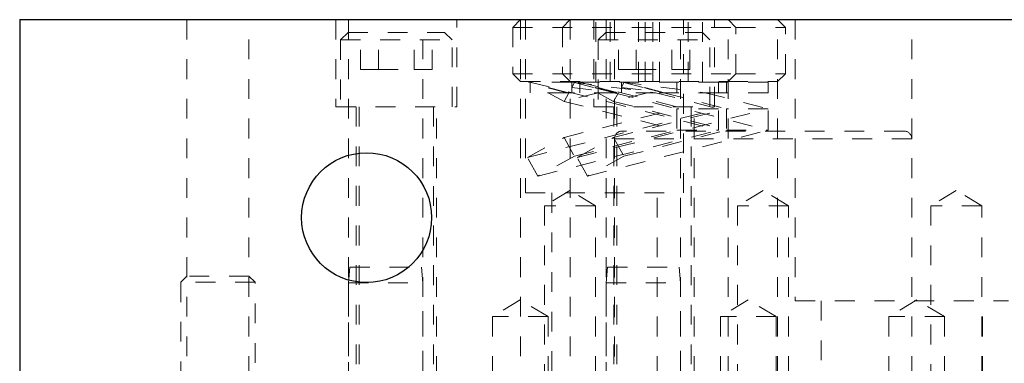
# Model space of a CAD drawing. Header units: inches. Extents: x 1802 to 2468, y -253 to -72.
# Tile 402 of 570: x 2175.38 to 2180.35, y -111.64 to -109.9. Entities that reach past the tile are written whole.
import ezdxf

# ---------------------------------------------------------------- set-up
doc = ezdxf.new("R2010")
doc.units = ezdxf.units.IN
doc.header["$LTSCALE"] = 0.5
doc.header["$MEASUREMENT"] = 0
doc.linetypes.add('HIDDEN', pattern=[0.225, 0.15, -0.075])
doc.layers.add('DST-M-S', color=53, linetype='Continuous')
doc.layers.add('SVF-M-S', color=8, linetype='Continuous')

msp = doc.modelspace()

# ---------------------------------------------------------------- linework, layer by layer
at = {"layer": 'DST-M-S', "linetype": 'Continuous', "lineweight": 25}
for q in [(2183.36027, -109.90203), (2175.38027, -111.90203)]:
    msp.add_line((2175.38027, -109.90203), q, dxfattribs=at)
at = {"layer": 'DST-M-S', "linetype": 'HIDDEN', "lineweight": 18}
for p, q in [((2176.22402, -109.90203), (2176.22402, -111.90203)), ((2176.53652, -111.90203), (2176.53652, -109.90203)), ((2176.97577, -109.90203), (2176.97577, -110.34203)), ((2177.03897, -109.90203), (2177.03897, -111.90203)), ((2177.41397, -111.90203), (2177.41397, -109.90203)), ((2177.58477, -110.34203), (2177.58477, -109.90203)), ((2177.90682, -109.90203), (2177.90682, -111.90203)), ((2177.93177, -109.90203), (2177.93177, -110.77703)), ((2178.15682, -109.90203), (2178.15682, -111.90203)), ((2178.27577, -109.90203), (2178.27577, -110.34203)), ((2178.33897, -109.90203), (2178.33897, -111.90203)), ((2178.38027, -109.90203), (2178.38027, -111.90203)), ((2178.71397, -111.90203), (2178.71397, -109.90203)), ((2178.72877, -110.77703), (2178.72877, -109.90203)), ((2178.88477, -110.34203), (2178.88477, -109.90203)), ((2178.95372, -111.90203), (2178.95372, -109.90203)), ((2179.20372, -111.90203), (2179.20372, -109.90203)), ((2179.29277, -109.90203), (2179.29277, -111.32203)), ((2179.88027, -111.90203), (2179.88027, -109.90203)), ((2176.97577, -110.34203), (2177.58477, -110.34203)), ((2177.07727, -110.34203), (2177.07727, -111.90203)), ((2177.48327, -111.90203), (2177.48327, -110.34203)), ((2178.27577, -110.34203), (2178.88477, -110.34203)), ((2178.37727, -110.34203), (2178.37727, -111.90203)), ((2178.78327, -111.90203), (2178.78327, -110.34203)), ((2178.38027, -110.5039), (2179.88027, -110.5039)), ((2178.38027, -110.5039), (2178.38027, -111.90203)), ((2179.8409, -110.46453), (2178.41964, -110.46453)), ((2179.88027, -111.90203), (2179.88027, -110.5039)), ((2177.93177, -110.77703), (2178.72877, -110.77703)), ((2178.15599, -110.76482), (2178.02749, -110.84203)), ((2178.06477, -110.77703), (2178.06477, -111.90203)), ((2178.28449, -110.84203), (2178.15599, -110.76482)), ((2178.59577, -111.90203), (2178.59577, -110.77703)), ((2179.13027, -110.76482), (2179.00177, -110.84203)), ((2179.25877, -110.84203), (2179.13027, -110.76482)), ((2180.10455, -110.76482), (2179.97605, -110.84203)), ((2180.23305, -110.84203), (2180.10455, -110.76482)), ((2178.28449, -110.84203), (2178.02749, -110.84203)), ((2178.02749, -110.84203), (2178.02749, -111.90203)), ((2178.28449, -111.90203), (2178.28449, -110.84203)), ((2179.25877, -110.84203), (2179.00177, -110.84203)), ((2179.00177, -110.84203), (2179.00177, -111.90203)), ((2179.25877, -111.90203), (2179.25877, -110.84203)), ((2180.23305, -110.84203), (2179.97605, -110.84203)), ((2179.97605, -110.84203), (2179.97605, -111.90203)), ((2180.23305, -111.90203), (2180.23305, -110.84203)), ((2177.90527, -111.31754), (2177.76464, -111.40203)), ((2178.04589, -111.40203), (2177.90527, -111.31754)), ((2179.05527, -111.31754), (2178.91464, -111.40203)), ((2179.19589, -111.40203), (2179.05527, -111.31754)), ((2179.29277, -111.32203), (2180.36777, -111.32203)), ((2179.42402, -111.32203), (2179.42402, -111.90203)), ((2179.90527, -111.31754), (2179.76464, -111.40203)), ((2180.04589, -111.40203), (2179.90527, -111.31754)), ((2180.23652, -111.90203), (2180.23652, -111.32203)), ((2178.04589, -111.40203), (2177.76464, -111.40203)), ((2177.76464, -111.40203), (2177.76464, -111.90203)), ((2178.04589, -111.90203), (2178.04589, -111.40203)), ((2179.19589, -111.40203), (2178.91464, -111.40203)), ((2178.91464, -111.40203), (2178.91464, -111.90203)), ((2179.19589, -111.90203), (2179.19589, -111.40203)), ((2180.04589, -111.40203), (2179.76464, -111.40203)), ((2179.76464, -111.40203), (2179.76464, -111.90203)), ((2180.04589, -111.90203), (2180.04589, -111.40203))]:
    msp.add_line(p, q, dxfattribs=at)
at = {"layer": 'DST-M-S', "linetype": 'Continuous', "lineweight": 25}
msp.add_circle((2177.13027, -110.90203), 0.3281, dxfattribs=at)
at = {"layer": 'DST-M-S', "linetype": 'HIDDEN', "lineweight": 18}
for centre, start, end in [((2178.41964, -110.5039), 90, 180), ((2179.8409, -110.5039), 0, 90)]:
    msp.add_arc(centre, 0.03937, start, end, dxfattribs=at)
at = {"layer": 'SVF-M-S', "linetype": 'HIDDEN', "lineweight": 18}
for p, q in [((2177.90682, -109.90203), (2177.86777, -109.94108)), ((2178.15682, -109.90203), (2178.11777, -109.94108)), ((2178.28593, -110.21453), (2178.28593, -109.90203)), ((2178.3581, -110.21453), (2178.3581, -109.90203)), ((2178.50244, -110.21453), (2178.50244, -109.90203)), ((2178.53593, -110.21453), (2178.53593, -109.90203)), ((2178.5746, -110.21453), (2178.5746, -109.90203)), ((2178.6081, -110.21453), (2178.6081, -109.90203)), ((2178.75244, -110.21453), (2178.75244, -109.90203)), ((2178.8246, -110.21453), (2178.8246, -109.90203)), ((2178.99277, -109.94108), (2178.95372, -109.90203)), ((2179.24277, -109.94108), (2179.20372, -109.90203)), ((2177.86777, -109.94108), (2178.99277, -109.94108)), ((2177.86777, -109.94108), (2177.86777, -110.17548)), ((2178.11777, -109.94108), (2178.11777, -110.17548)), ((2178.99277, -109.94108), (2179.24277, -109.94108)), ((2178.99277, -110.17548), (2178.99277, -109.94108)), ((2179.24277, -110.17548), (2179.24277, -109.94108)), ((2177.03652, -109.96703), (2176.99902, -110.00453)), ((2176.99902, -110.00453), (2177.56152, -110.00453)), ((2176.99902, -110.00453), (2176.99902, -110.34203)), ((2177.03652, -109.96703), (2177.52402, -109.96703)), ((2177.10013, -110.15453), (2177.10013, -109.96703)), ((2177.1902, -110.15453), (2177.1902, -109.96703)), ((2177.37033, -110.15453), (2177.37033, -109.96703)), ((2177.4604, -110.15453), (2177.4604, -109.96703)), ((2177.56152, -110.00453), (2177.52402, -109.96703)), ((2177.56152, -110.34203), (2177.56152, -110.00453)), ((2178.33652, -109.96703), (2178.29902, -110.00453)), ((2178.29902, -110.00453), (2178.86152, -110.00453)), ((2178.29902, -110.00453), (2178.29902, -110.34203)), ((2178.33652, -109.96703), (2178.82402, -109.96703)), ((2178.40013, -110.15453), (2178.40013, -109.96703)), ((2178.4902, -110.15453), (2178.4902, -109.96703)), ((2178.67033, -110.15453), (2178.67033, -109.96703)), ((2178.7604, -110.15453), (2178.7604, -109.96703)), ((2178.86152, -110.00453), (2178.82402, -109.96703)), ((2178.86152, -110.34203), (2178.86152, -110.00453)), ((2177.10013, -110.15453), (2177.1902, -110.15453)), ((2177.1902, -110.15453), (2177.37033, -110.15453)), ((2177.37033, -110.15453), (2177.4604, -110.15453)), ((2178.40013, -110.15453), (2178.4902, -110.15453)), ((2178.4902, -110.15453), (2178.67033, -110.15453)), ((2178.67033, -110.15453), (2178.7604, -110.15453)), ((2177.86777, -110.17548), (2178.99277, -110.17548)), ((2177.86777, -110.17548), (2177.90682, -110.21453)), ((2178.11777, -110.17548), (2178.15682, -110.21453)), ((2178.95372, -110.21453), (2178.99277, -110.17548)), ((2178.99277, -110.17548), (2179.24277, -110.17548)), ((2179.20372, -110.21453), (2179.24277, -110.17548)), ((2177.90682, -110.21453), (2178.95372, -110.21453)), ((2177.95527, -110.22119), (2177.94766, -110.21703)), ((2177.95384, -110.21703), (2178.90527, -110.46003)), ((2178.16527, -110.21703), (2177.95384, -110.21703)), ((2177.95527, -110.22119), (2177.95527, -110.21703)), ((2177.95527, -110.22119), (2177.95527, -110.27103)), ((2178.16527, -110.21703), (2178.58812, -110.27103)), ((2178.90527, -110.21703), (2178.16527, -110.21703)), ((2178.16527, -110.21703), (2178.16527, -110.24385)), ((2178.1783, -110.22), (2178.16527, -110.24385)), ((2178.16527, -110.24385), (2178.37812, -110.27103)), ((2178.16527, -110.24385), (2178.16527, -110.27103)), ((2178.17288, -110.21703), (2178.1783, -110.22)), ((2178.1783, -110.22), (2178.37812, -110.27103)), ((2178.20527, -110.22119), (2178.19766, -110.21703)), ((2178.20384, -110.21703), (2179.15527, -110.46003)), ((2178.20527, -110.22119), (2178.20527, -110.21703)), ((2178.20527, -110.22119), (2178.20527, -110.27103)), ((2178.41527, -110.21703), (2178.83812, -110.27103)), ((2178.41527, -110.21703), (2178.41527, -110.24385)), ((2178.4283, -110.22), (2178.41527, -110.24385)), ((2178.41527, -110.24385), (2178.62812, -110.27103)), ((2178.41527, -110.24385), (2178.41527, -110.27103)), ((2178.42288, -110.21703), (2178.4283, -110.22)), ((2178.4283, -110.22), (2178.62812, -110.27103)), ((2178.69527, -110.27103), (2178.69527, -110.21703)), ((2179.15527, -110.21703), (2178.90527, -110.21703)), ((2178.90527, -110.27103), (2178.90527, -110.21703)), ((2178.94527, -110.27103), (2178.94527, -110.21703)), ((2178.95372, -110.21453), (2179.20372, -110.21453)), ((2179.15527, -110.27103), (2179.15527, -110.21703)), ((2178.14327, -110.27103), (2177.95527, -110.27103)), ((2178.12651, -110.31477), (2178.04647, -110.27103)), ((2178.12651, -110.31477), (2178.15041, -110.27103)), ((2178.29776, -110.27103), (2178.12651, -110.31477)), ((2178.14327, -110.27103), (2178.15041, -110.27103)), ((2178.37812, -110.27103), (2178.15041, -110.27103)), ((2178.37651, -110.31477), (2178.29647, -110.27103)), ((2178.37651, -110.31477), (2178.40041, -110.27103)), ((2178.54776, -110.27103), (2178.37651, -110.31477)), ((2178.37812, -110.27103), (2178.69527, -110.35203)), ((2178.58812, -110.27103), (2178.90527, -110.35203)), ((2178.90527, -110.27103), (2178.58812, -110.27103)), ((2178.62812, -110.27103), (2178.94527, -110.35203)), ((2178.83812, -110.27103), (2179.15527, -110.35203)), ((2179.15527, -110.27103), (2178.90527, -110.27103)), ((2177.09277, -110.34203), (2177.09277, -111.84243)), ((2177.46777, -111.84243), (2177.46777, -110.34203)), ((2177.94223, -110.598), (2178.90527, -110.35203)), ((2178.12651, -110.31477), (2178.69527, -110.46003)), ((2178.12651, -110.4973), (2178.69527, -110.35203)), ((2178.19223, -110.598), (2179.15527, -110.35203)), ((2178.37651, -110.31477), (2178.94527, -110.46003)), ((2178.37651, -110.4973), (2178.94527, -110.35203)), ((2178.39277, -110.34203), (2178.39277, -111.84243)), ((2178.90527, -110.35203), (2178.69527, -110.35203)), ((2178.69527, -110.35203), (2178.69527, -110.46003)), ((2178.76777, -111.84243), (2178.76777, -110.34203)), ((2178.90527, -110.46003), (2178.90527, -110.35203)), ((2179.15527, -110.35203), (2178.94527, -110.35203)), ((2178.94527, -110.35203), (2178.94527, -110.46003)), ((2179.15527, -110.46003), (2179.15527, -110.35203)), ((2177.99402, -110.69277), (2178.90527, -110.46003)), ((2178.1783, -110.59207), (2178.69527, -110.46003)), ((2178.24402, -110.69277), (2179.15527, -110.46003)), ((2178.4283, -110.59207), (2178.94527, -110.46003)), ((2178.69527, -110.46003), (2178.90527, -110.46003)), ((2178.94527, -110.46003), (2179.15527, -110.46003)), ((2177.94223, -110.598), (2178.12651, -110.4973)), ((2178.12651, -110.4973), (2178.1783, -110.59207)), ((2178.19223, -110.598), (2178.37651, -110.4973)), ((2178.37651, -110.4973), (2178.4283, -110.59207)), ((2177.99402, -110.69277), (2177.94223, -110.598)), ((2178.1783, -110.59207), (2177.99402, -110.69277)), ((2178.24402, -110.69277), (2178.19223, -110.598)), ((2178.4283, -110.59207), (2178.24402, -110.69277)), ((2177.04597, -111.15203), (2177.03897, -111.23203)), ((2177.04597, -111.15203), (2177.40697, -111.15203)), ((2177.41397, -111.23203), (2177.40697, -111.15203)), ((2178.34597, -111.15203), (2178.33897, -111.23203)), ((2178.34597, -111.15203), (2178.70697, -111.15203)), ((2178.71397, -111.23203), (2178.70697, -111.15203)), ((2176.22402, -111.19703), (2176.19277, -111.22828)), ((2176.53652, -111.19703), (2176.22402, -111.19703)), ((2176.56777, -111.22828), (2176.53652, -111.19703)), ((2176.56777, -111.22828), (2176.19277, -111.22828)), ((2176.19277, -111.22828), (2176.19277, -112.43527)), ((2176.56777, -112.43527), (2176.56777, -111.22828)), ((2177.03897, -111.23203), (2177.41397, -111.23203)), ((2177.03897, -111.23203), (2177.03897, -113.07403)), ((2177.41397, -113.07403), (2177.41397, -111.23203)), ((2178.33897, -111.23203), (2178.71397, -111.23203)), ((2178.33897, -111.23203), (2178.33897, -113.07403)), ((2178.71397, -113.07403), (2178.71397, -111.23203))]:
    msp.add_line(p, q, dxfattribs=at)
for points, knots in [([(2178.14327, -110.27103), (2178.13301, -110.26835), (2178.11243, -110.26296), (2178.08395, -110.25546), (2178.0574, -110.24845), (2178.03364, -110.24214), (2178.01287, -110.23662), (2177.99508, -110.23187), (2177.9802, -110.22788), (2177.96977, -110.22509), (2177.96284, -110.22323), (2177.95852, -110.22207), (2177.95578, -110.22133), (2177.95544, -110.22124), (2177.95527, -110.22119)], [0, 0, 0, 0, 0.090906, 0.1824358, 0.2759616, 0.3701907, 0.4607382, 0.5519452, 0.6452656, 0.7393296, 0.8038609, 0.8686406, 0.9341891, 1, 1, 1, 1]), ([(2178.37812, -110.27103), (2178.36347, -110.26713), (2178.33375, -110.2592), (2178.29254, -110.24805), (2178.2548, -110.23774), (2178.2232, -110.22903), (2178.19719, -110.22181), (2178.18586, -110.21864), (2178.18011, -110.21703)], [0, 0, 0, 0, 0.1668889, 0.3386257, 0.5050913, 0.6766596, 0.8359266, 1, 1, 1, 1]), ([(2178.39327, -110.27103), (2178.38301, -110.26835), (2178.36243, -110.26296), (2178.33395, -110.25546), (2178.3074, -110.24845), (2178.28364, -110.24214), (2178.26287, -110.23662), (2178.24508, -110.23187), (2178.2302, -110.22788), (2178.21977, -110.22509), (2178.21284, -110.22323), (2178.20852, -110.22207), (2178.20578, -110.22133), (2178.20544, -110.22124), (2178.20527, -110.22119)], [0, 0, 0, 0, 0.090906, 0.1824358, 0.2759616, 0.3701907, 0.4607382, 0.5519452, 0.6452656, 0.7393296, 0.8038609, 0.8686406, 0.9341891, 1, 1, 1, 1]), ([(2178.62812, -110.27103), (2178.61347, -110.26713), (2178.58375, -110.2592), (2178.54254, -110.24805), (2178.5048, -110.23774), (2178.4732, -110.22903), (2178.44719, -110.22181), (2178.43586, -110.21864), (2178.43011, -110.21703)], [0, 0, 0, 0, 0.1668889, 0.3386257, 0.5050913, 0.6766596, 0.8359266, 1, 1, 1, 1]), ([(2178.58812, -110.27103), (2178.57076, -110.27103), (2178.53599, -110.27103), (2178.48296, -110.27103), (2178.42891, -110.27103), (2178.39509, -110.27103), (2178.37812, -110.27103)], [0, 0, 0, 0, 0.227462, 0.4553936, 0.726755, 1, 1, 1, 1])]:
    msp.add_open_spline(points, degree=3, knots=knots, dxfattribs=at)

doc.saveas('drawing.dxf')
